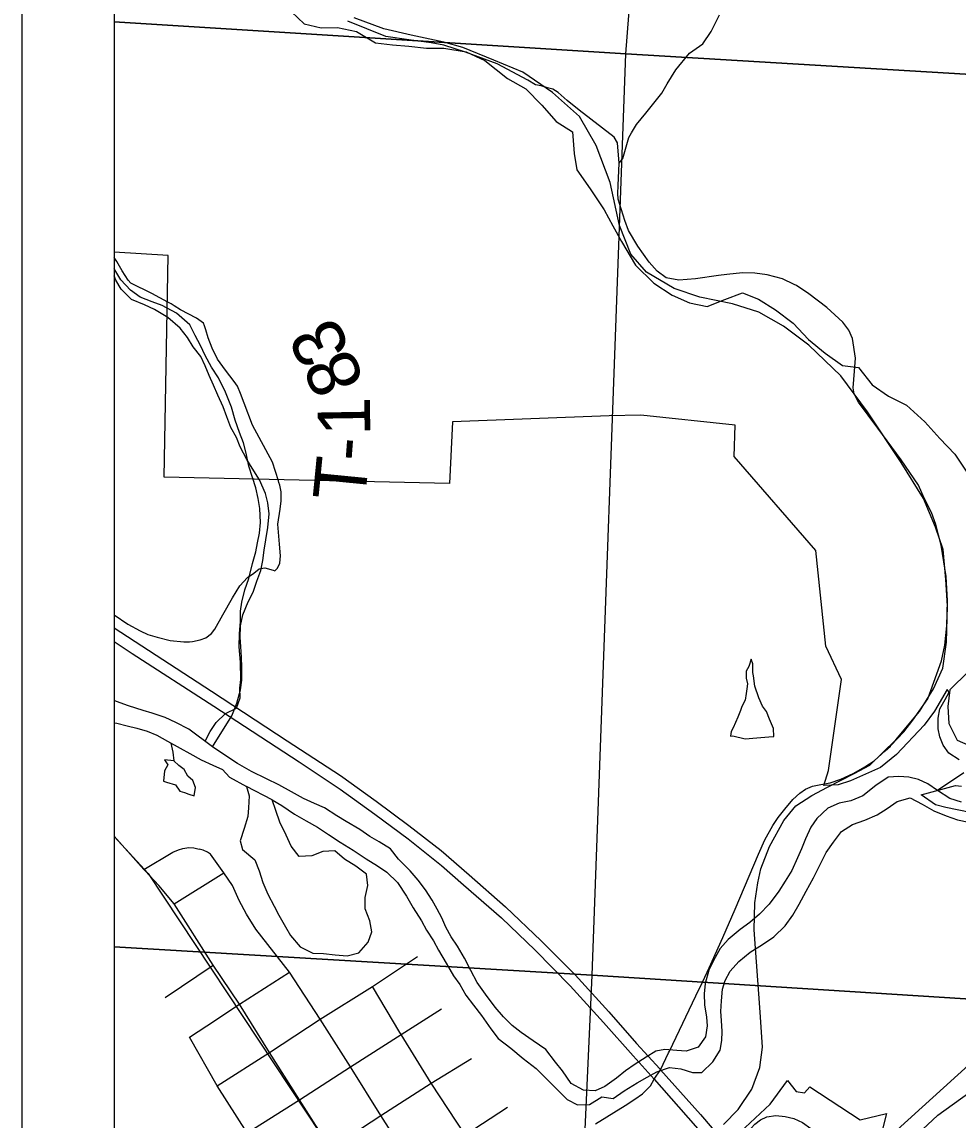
# Model space of a CAD drawing. Extents: x 0 to 34, y 0 to 22.
# Drawn here: x 2 to 3.016, y 16.363 to 17.554 of the extents above; entities that cross this region are included whole.
import ezdxf

# ---------------------------------------------------------------- set-up
doc = ezdxf.new("R2010")
doc.units = 0
for name, color, linetype in [('GM_X_City_Street', 7, 'Continuous'), ('GM_X_Corporation', 7, 'Continuous'), ('GM_X_County_Road', 7, 'Continuous'), ('GM_X_Interchange_Ramps', 7, 'Continuous'), ('GM_X_Major_River', 7, 'Continuous'), ('GM_X_Minor_Lake', 7, 'Continuous'), ('GM_X_Minor_River', 7, 'Continuous'), ('GM_X_Rail_Line', 7, 'Continuous'), ('GM_X_State_Route', 7, 'Continuous'), ('GM_X_Township_Road', 7, 'Continuous'), ('GM_X_Township_Road_Text', 7, 'Continuous'), ('GM_X_US_Route', 7, 'Continuous'), ('SH_Data', 7, 'Continuous')]:
    doc.layers.add(name, color=color, linetype=linetype)

msp = doc.modelspace()

# ---------------------------------------------------------------- linework, layer by layer
at = {"layer": 'GM_X_City_Street'}
for p, q in [((2.1653, 16.5976), (2.219, 16.6309)), ((2.1553, 16.496), (2.2075, 16.5308)), ((2.236, 16.4885), (2.2903, 16.5234)), ((2.4099, 16.4581), (2.3802, 16.508))]:
    msp.add_line(p, q, dxfattribs=at)
for points in [[(2.3346, 16.3321), (2.3012, 16.3848), (2.2686, 16.4364), (2.236, 16.4885), (2.2075, 16.5308), (2.1653, 16.5976), (2.1485, 16.6172), (2.1338, 16.6332), (2.1324, 16.6347), (2.1, 16.6709)], [(2.1324, 16.6347), (2.1637, 16.6534), (2.1697, 16.656), (2.1747, 16.6575), (2.1812, 16.6586), (2.1866, 16.6582), (2.1921, 16.6568)], [(2.2903, 16.5234), (2.2536, 16.57), (2.2437, 16.5863), (2.2355, 16.6011), (2.2283, 16.6172), (2.219, 16.6309), (2.2047, 16.6513), (2.2014, 16.6535), (2.1967, 16.6557), (2.1921, 16.6568)], [(2.2119, 16.4), (2.2686, 16.4364), (2.3236, 16.4724), (2.3802, 16.508), (2.4293, 16.5403)], [(2.4607, 16.2573), (2.425, 16.312), (2.3895, 16.3678), (2.3566, 16.4206), (2.3236, 16.4724), (2.2903, 16.5234)], [(2.1818, 16.4529), (2.2007, 16.4652), (2.236, 16.4885)], [(2.1519, 16.2934), (2.2052, 16.3239), (2.2445, 16.3493), (2.3012, 16.3848), (2.3566, 16.4206), (2.4114, 16.4556), (2.4553, 16.4836)], [(2.426, 16.0699), (2.3876, 16.1293), (2.3503, 16.1847), (2.3143, 16.2409), (2.2798, 16.2963), (2.2445, 16.3493), (2.2119, 16.4), (2.1818, 16.4529)], [(2.5908, 16.1752), (2.5532, 16.2332), (2.5163, 16.2925), (2.4809, 16.3471), (2.4439, 16.403), (2.4114, 16.4556), (2.4099, 16.4581)], [(2.1759, 16.2305), (2.1785, 16.2321), (2.2037, 16.2478), (2.2798, 16.2963), (2.3346, 16.3321), (2.3895, 16.3678), (2.4439, 16.403), (2.4879, 16.4299)], [(2.3104, 16.2381), (2.3143, 16.2409), (2.3696, 16.2771), (2.425, 16.312), (2.4809, 16.3471), (2.5267, 16.3771)]]:
    msp.add_lwpolyline(points, dxfattribs=at)
at = {"layer": 'GM_X_Corporation'}
for points in [[(3.3441, 14.1), (8.9, 14.1), (8.9, 20.9), (2.1, 20.9), (2.1, 16.1353), (2.1457, 16.065), (2.3447, 15.6926), (2.4297, 15.5215), (2.465, 15.4504), (2.4884, 15.4033), (2.5769, 15.2135), (2.7849, 14.8403), (2.8931, 14.6544), (3.0297, 14.4867), (3.1386, 14.3654), (3.228, 14.2415)], [(2.1, 18.5966), (2.1, 17.5535), (2.6553, 17.519), (2.7366, 18.558)], [(3.742, 18.4953), (3.6641, 17.4586), (2.6553, 17.519), (2.7366, 18.558)], [(2.1, 17.5535), (2.1, 16.551), (2.6188, 16.52), (2.6553, 17.519)], [(2.6553, 17.519), (3.6641, 17.4586), (3.6056, 16.4577), (2.6188, 16.52)], [(3.6056, 16.4577), (3.5455, 15.4266), (2.5724, 15.5017), (2.6188, 16.52)]]:
    msp.add_lwpolyline(points, close=True, dxfattribs=at)
for points in [[(2.1, 19.6396), (2.1, 16.1353), (2.1457, 16.065), (2.3447, 15.6926), (2.4297, 15.5215), (2.465, 15.4504), (2.4884, 15.4033), (2.5769, 15.2135), (2.7849, 14.8403), (2.8931, 14.6544), (3.0297, 14.4867), (3.1386, 14.3654), (3.228, 14.2415), (3.3441, 14.1), (5.4627, 14.1)], [(3.0167, 16.7535), (3.0056, 16.7609), (2.9994, 16.7696), (2.9957, 16.7786), (2.994, 16.7873), (2.9942, 16.7986), (2.9958, 16.809), (3.0018, 16.8191), (3.006, 16.8271), (3.0038, 16.8297), (2.99, 16.8064), (2.9787, 16.7913), (2.9487, 16.7592), (2.9316, 16.7452), (2.8991, 16.7308), (2.8856, 16.7266), (2.8699, 16.7257), (2.8752, 16.7419), (2.889, 16.8407), (2.8722, 16.8768), (2.8613, 16.9805), (2.7726, 17.0826), (2.7738, 17.1165), (2.6715, 17.1272), (2.6372, 17.1266), (2.4671, 17.1201), (2.4637, 17.0531), (2.1544, 17.0602), (2.1587, 17.3003), (2.1, 17.304), (2.1, 16.1353)], [(3.0289, 16.6965), (3.0022, 16.702), (2.991, 16.7046), (2.9755, 16.7155), (3.013, 16.7258), (3.0194, 16.7251)], [(2.5724, 15.5017), (2.6188, 16.52), (2.1, 16.551), (2.1, 16.2019)], [(2.7411, 16.3144), (2.8117, 16.3801), (2.8307, 16.4059), (2.8399, 16.3939), (2.8491, 16.3924), (2.8547, 16.3991), (2.9093, 16.3632), (2.9381, 16.37), (2.919, 16.2948)]]:
    msp.add_lwpolyline(points, dxfattribs=at)
at = {"layer": 'GM_X_County_Road'}
for points in [[(2.6481, 17.4006), (2.6518, 17.4055), (2.6586, 17.4281), (2.6613, 17.4334), (2.6667, 17.4425), (2.677, 17.4548), (2.6944, 17.4765), (2.7, 17.4866), (2.7096, 17.5016), (2.7241, 17.5198), (2.7388, 17.5299), (2.7479, 17.5433), (2.7568, 17.5612)], [(2.6481, 17.4006), (2.6461, 17.4224), (2.6425, 17.4286), (2.6045, 17.458), (2.5917, 17.4685), (2.5819, 17.4769), (2.576, 17.4805), (2.5701, 17.4823), (2.5635, 17.4842), (2.5572, 17.4855), (2.5488, 17.4906), (2.5156, 17.508), (2.4814, 17.5208), (2.4579, 17.5283), (2.444, 17.531), (2.4199, 17.5342), (2.3948, 17.5379), (2.3536, 17.5545)], [(2.8377, 17.269), (2.8253, 17.2752), (2.8084, 17.2794), (2.7953, 17.2811), (2.7819, 17.2814), (2.7647, 17.2797), (2.7557, 17.2787), (2.7306, 17.2752), (2.7127, 17.2735), (2.699, 17.2763), (2.6893, 17.2835), (2.6804, 17.2931), (2.6683, 17.3104), (2.6579, 17.3275), (2.654, 17.3383), (2.6469, 17.3614), (2.6466, 17.3675), (2.6469, 17.3761), (2.6481, 17.4006)], [(2.9926, 16.8469), (2.9975, 16.8609), (3.0013, 16.8778), (3.0034, 16.8987), (3.0042, 16.9259), (3.0027, 16.9525), (2.9972, 16.9862), (2.9915, 17.0086), (2.9867, 17.0217), (2.9787, 17.0371), (2.9728, 17.0512), (2.9538, 17.0788), (2.9287, 17.1132), (2.9077, 17.1414), (2.9029, 17.1502), (2.9018, 17.1568), (2.9032, 17.1749), (2.9044, 17.1892), (2.901, 17.2105), (2.8972, 17.2195), (2.8907, 17.2281), (2.8734, 17.2439), (2.8538, 17.2587), (2.8404, 17.2677), (2.8377, 17.269)], [(2.9428, 16.7692), (2.9569, 16.7841), (2.9667, 16.7965), (2.9829, 16.8198), (2.9893, 16.8376), (2.9926, 16.8469)], [(2.7603, 16.5611), (2.7738, 16.5915), (2.799, 16.6512), (2.8061, 16.6668), (2.8146, 16.6825), (2.8204, 16.691), (2.8277, 16.7002), (2.8362, 16.7106), (2.8439, 16.7174), (2.85, 16.7219), (2.8576, 16.725), (2.8666, 16.7267), (2.8768, 16.7288), (2.8884, 16.7326), (2.9017, 16.7387), (2.9145, 16.7459), (2.9247, 16.7524), (2.9366, 16.7633), (2.9422, 16.7685), (2.9428, 16.7692)], [(2.7361, 16.508), (2.7457, 16.5281), (2.7603, 16.5611)], [(2.7024, 16.4376), (2.7349, 16.5054), (2.7361, 16.508)], [(2.6859, 16.4074), (2.6928, 16.4175), (2.7016, 16.4358), (2.7024, 16.4376)], [(2.6221, 16.3591), (2.6546, 16.3788), (2.6651, 16.3857), (2.6733, 16.3915), (2.682, 16.4002), (2.6859, 16.4074)]]:
    msp.add_lwpolyline(points, dxfattribs=at)
at = {"layer": 'GM_X_Interchange_Ramps'}
msp.add_lwpolyline([(2.7826, 16.3149), (2.7893, 16.3203), (2.787, 16.3286), (2.7867, 16.3394), (2.7881, 16.3481), (2.791, 16.3541), (2.7952, 16.3585), (2.8013, 16.3634), (2.8083, 16.3666), (2.8181, 16.3679), (2.828, 16.3669), (2.8373, 16.3646), (2.8468, 16.3604), (2.8559, 16.3538), (2.8644, 16.3445), (2.8702, 16.3374)], dxfattribs=at)
at = {"layer": 'GM_X_Major_River'}
msp.add_line((2.2714, 16.7102), (2.2435, 16.7247), dxfattribs=at)
for points in [[(2.3417, 16.6928), (2.3281, 16.7015), (2.3175, 16.7064), (2.3054, 16.7117), (2.2926, 16.7189), (2.2786, 16.7265), (2.2654, 16.733), (2.2491, 16.7409), (2.234, 16.7496), (2.22, 16.7587), (2.2068, 16.7678), (2.1811, 16.7868), (2.1671, 16.794), (2.1554, 16.7993), (2.1414, 16.8042), (2.1316, 16.8072), (2.1157, 16.8122), (2.1025, 16.8167), (2.1, 16.8178)], [(2.1, 16.7938), (2.1028, 16.7932), (2.1142, 16.7905), (2.1248, 16.7879), (2.1357, 16.7845), (2.1463, 16.7803), (2.158, 16.7739), (2.1716, 16.7663), (2.1822, 16.7606), (2.1943, 16.7534), (2.2072, 16.7477), (2.2177, 16.7432), (2.2252, 16.7346), (2.2435, 16.7247)], [(3.0192, 16.7076), (3.0067, 16.7117), (2.9935, 16.7204), (2.9829, 16.7276), (2.9727, 16.7322), (2.9621, 16.7348), (2.9515, 16.7356), (2.9398, 16.7348), (2.9265, 16.7257), (2.9122, 16.7147), (2.8993, 16.709), (2.8868, 16.7067), (2.8744, 16.701), (2.8623, 16.69), (2.8558, 16.6805), (2.8502, 16.668), (2.8456, 16.657), (2.8415, 16.6472), (2.8354, 16.6335), (2.8282, 16.6221), (2.8211, 16.6111), (2.8108, 16.5971), (2.8003, 16.5861), (2.7897, 16.5773), (2.7791, 16.5697), (2.7662, 16.5587), (2.7575, 16.5489), (2.7522, 16.5394), (2.7454, 16.5257), (2.7413, 16.5109), (2.7401, 16.4999), (2.7405, 16.4878), (2.7428, 16.4745), (2.7435, 16.465), (2.7416, 16.4533), (2.7337, 16.4419), (2.7205, 16.4377), (2.7106, 16.4385), (2.6974, 16.4396), (2.6876, 16.4377), (2.6774, 16.4312), (2.6653, 16.4236), (2.6547, 16.4164), (2.6449, 16.4085), (2.6324, 16.3993), (2.6218, 16.3948), (2.6093, 16.3955), (2.5957, 16.4027), (2.5863, 16.4164), (2.5787, 16.4259), (2.5685, 16.4395), (2.5545, 16.449), (2.5417, 16.4581), (2.5318, 16.4657), (2.5224, 16.4751), (2.5133, 16.4854), (2.5031, 16.4994), (2.494, 16.5123), (2.4869, 16.5252), (2.4801, 16.5385), (2.4725, 16.5514), (2.4657, 16.5616), (2.46, 16.5722), (2.4555, 16.5821), (2.4506, 16.5916), (2.4449, 16.6014), (2.4377, 16.6128), (2.4298, 16.623), (2.4211, 16.6333), (2.4086, 16.6458), (2.3999, 16.6572), (2.3875, 16.6647), (2.3773, 16.6704), (2.3667, 16.678), (2.3516, 16.6867), (2.3417, 16.6928)], [(2.2435, 16.7247), (2.2465, 16.7144), (2.2457, 16.7015), (2.2449, 16.692), (2.2412, 16.6791), (2.2366, 16.6658), (2.2393, 16.6563), (2.2525, 16.6453), (2.2574, 16.6332), (2.2612, 16.6207), (2.2669, 16.6081), (2.2737, 16.5949), (2.2786, 16.585), (2.2858, 16.5725), (2.2914, 16.563), (2.302, 16.5509), (2.3156, 16.5441), (2.327, 16.5437), (2.3398, 16.5422), (2.3527, 16.5411), (2.3655, 16.5445), (2.3757, 16.5559), (2.3795, 16.5672), (2.3776, 16.579), (2.3723, 16.5919), (2.3723, 16.6044), (2.3754, 16.6173), (2.3738, 16.6295), (2.3621, 16.6382), (2.35, 16.6457), (2.3394, 16.6548), (2.3266, 16.6541), (2.3145, 16.6495), (2.3009, 16.6488), (2.2922, 16.6598), (2.2865, 16.6719), (2.2797, 16.6859), (2.2756, 16.6988), (2.2714, 16.7102)], [(2.2714, 16.7102), (2.282, 16.7041)], [(2.282, 16.7041), (2.2956, 16.6947), (2.3085, 16.6875), (2.3206, 16.6806), (2.3326, 16.6727), (2.3451, 16.6643), (2.3595, 16.6556), (2.3735, 16.6461), (2.3859, 16.6386), (2.3958, 16.6317), (2.4075, 16.6207), (2.4173, 16.6056), (2.4245, 16.5931), (2.4336, 16.579), (2.4389, 16.5688), (2.4464, 16.5574), (2.4521, 16.5472), (2.4604, 16.5331), (2.4683, 16.5195), (2.4751, 16.51), (2.4816, 16.4986), (2.4899, 16.4876), (2.4986, 16.4763), (2.5088, 16.4619), (2.5167, 16.4516), (2.5303, 16.441), (2.5439, 16.4296), (2.5579, 16.419), (2.5692, 16.4077), (2.5915, 16.3853), (2.6029, 16.3796), (2.6157, 16.38), (2.629, 16.3883), (2.6414, 16.3865), (2.6535, 16.3948), (2.6675, 16.4032), (2.6785, 16.4096), (2.6887, 16.4153), (2.7027, 16.4199), (2.7148, 16.4187), (2.7276, 16.4146), (2.7375, 16.4146), (2.7496, 16.426), (2.7575, 16.4389), (2.7594, 16.4491), (2.7598, 16.459), (2.759, 16.4711), (2.7583, 16.4806), (2.759, 16.4923), (2.7602, 16.5049), (2.7628, 16.5143), (2.7685, 16.5246), (2.7779, 16.5348), (2.79, 16.5451), (2.8033, 16.5534), (2.8157, 16.5618), (2.8282, 16.5736), (2.8365, 16.5853), (2.8434, 16.5971), (2.8509, 16.6111), (2.8589, 16.6255), (2.8664, 16.6407), (2.8725, 16.6532), (2.8804, 16.6642), (2.8891, 16.676), (2.9012, 16.6836), (2.9144, 16.6882), (2.9277, 16.6939), (2.9386, 16.7007), (2.9496, 16.7083), (2.9636, 16.7125), (2.9768, 16.7056), (2.9893, 16.6981), (3.0029, 16.6928), (3.015, 16.6886), (3.0275, 16.6859)]]:
    msp.add_lwpolyline(points, dxfattribs=at)
at = {"layer": 'GM_X_Minor_Lake'}
for points in [[(2.791, 16.8627), (2.7887, 16.8547), (2.7856, 16.8498), (2.7856, 16.8422), (2.7871, 16.8358), (2.7863, 16.8305), (2.7856, 16.8255), (2.7848, 16.8183), (2.781, 16.8115), (2.7795, 16.807), (2.7768, 16.7998), (2.7741, 16.7941), (2.7715, 16.7884), (2.7696, 16.7843), (2.7688, 16.7793), (2.7711, 16.7797)], [(2.7711, 16.7797), (2.7847, 16.7762), (2.7972, 16.7773), (2.8104, 16.7784), (2.8157, 16.7788), (2.8154, 16.7875), (2.8112, 16.7978), (2.8079, 16.8061), (2.8033, 16.8118), (2.7996, 16.8209), (2.7951, 16.8335), (2.7936, 16.8445), (2.7928, 16.8483), (2.7928, 16.8578), (2.791, 16.8627)], [(2.1647, 16.7523), (2.1545, 16.7535), (2.1582, 16.7481), (2.1548, 16.7417), (2.1536, 16.7303), (2.157, 16.7292), (2.1665, 16.7265), (2.1714, 16.7196), (2.1763, 16.7181), (2.1809, 16.7162), (2.1869, 16.7146)], [(2.1869, 16.7146), (2.1884, 16.7237), (2.1854, 16.7313), (2.1801, 16.7359), (2.176, 16.7431), (2.1703, 16.7473), (2.1647, 16.7523)]]:
    msp.add_lwpolyline(points, dxfattribs=at)
at = {"layer": 'GM_X_Minor_River'}
for points in [[(2.2857, 17.5711), (2.3061, 17.5516), (2.3246, 17.547), (2.3424, 17.5474)], [(2.3424, 17.5474), (2.3628, 17.5432), (2.3836, 17.531), (2.4022, 17.5287), (2.4196, 17.5272), (2.4389, 17.5253), (2.4578, 17.5252), (2.482, 17.521), (2.5021, 17.5119), (2.5267, 17.4921), (2.5467, 17.481), (2.5641, 17.4635), (2.5795, 17.4456), (2.5973, 17.4346), (2.5991, 17.411), (2.6021, 17.3931), (2.6165, 17.3725), (2.6316, 17.35), (2.641, 17.3325), (2.6504, 17.3154), (2.6655, 17.2899), (2.6855, 17.2705), (2.7056, 17.2575), (2.7241, 17.2491), (2.7434, 17.2449), (2.7627, 17.2525), (2.7817, 17.2597), (2.7991, 17.2529), (2.8176, 17.2414), (2.8368, 17.227), (2.8535, 17.2094), (2.8716, 17.1946), (2.8901, 17.1812), (2.9075, 17.179), (2.9226, 17.1603), (2.94, 17.1477), (2.9597, 17.1382), (2.9797, 17.1199), (2.9959, 17.102), (3.0122, 17.0849), (3.025, 17.0655)], [(2.1987, 16.7738), (2.2041, 16.7844), (2.2106, 16.7942), (2.2208, 16.8037), (2.2326, 16.8097), (2.2368, 16.8207), (2.2364, 16.8313), (2.2376, 16.8408), (2.2372, 16.8594), (2.2358, 16.8761), (2.2362, 16.8901), (2.237, 16.9034), (2.237, 16.9148), (2.2385, 16.9246), (2.242, 16.9379), (2.2462, 16.95), (2.25, 16.9663), (2.2538, 16.9792), (2.2554, 16.9887), (2.2576, 16.9993), (2.2588, 17.0107), (2.2581, 17.0259), (2.2562, 17.0369), (2.2536, 17.0483), (2.2502, 17.0597), (2.2461, 17.0718), (2.2431, 17.0859), (2.2405, 17.0973), (2.236, 17.1083), (2.2315, 17.122), (2.2273, 17.136), (2.2209, 17.152), (2.2134, 17.1676), (2.2055, 17.1794), (2.1987, 17.1919), (2.1938, 17.2029), (2.1878, 17.2136), (2.1822, 17.225), (2.1678, 17.2379), (2.1523, 17.246), (2.1413, 17.2502), (2.1281, 17.2552), (2.1179, 17.2628), (2.1073, 17.2738), (2.1009, 17.2848), (2.1, 17.2864)], [(2.2068, 16.7678), (2.2276, 16.8012), (2.2333, 16.8149), (2.237, 16.8293), (2.2386, 16.8399), (2.2386, 16.8536), (2.2382, 16.865), (2.2374, 16.8763), (2.2367, 16.8862), (2.2371, 16.8987), (2.2397, 16.9109), (2.2454, 16.9249), (2.2507, 16.9352), (2.2548, 16.9473), (2.259, 16.9587), (2.2613, 16.9697), (2.2628, 16.9807), (2.2647, 16.9921), (2.2666, 17.0054), (2.2681, 17.0202), (2.2669, 17.0323), (2.2643, 17.0422), (2.2579, 17.057), (2.2499, 17.0699), (2.2439, 17.0793), (2.2367, 17.093), (2.2326, 17.1032), (2.2265, 17.1139), (2.2224, 17.1256), (2.2182, 17.1362), (2.2125, 17.1491), (2.208, 17.1598), (2.2031, 17.1704), (2.1989, 17.1806), (2.194, 17.1909), (2.1857, 17.2015), (2.1797, 17.2113), (2.1717, 17.2216), (2.1581, 17.233), (2.1438, 17.2417), (2.1328, 17.247), (2.1188, 17.2527), (2.1075, 17.2637), (2.1018, 17.2735), (2.1, 17.2782)], [(3.0268, 16.8494), (3.0067, 16.8296), (3.0047, 16.8114), (3.0055, 16.7931), (3.0145, 16.7748), (3.0319, 16.7672)], [(2.1617, 16.7718), (2.1636, 16.7618), (2.1647, 16.7523), (2.1643, 16.753)], [(3.022, 16.7395), (2.9935, 16.7204)]]:
    msp.add_lwpolyline(points, dxfattribs=at)
at = {"layer": 'GM_X_Rail_Line'}
for points in [[(2.7612, 16.3582), (2.7771, 16.3744), (2.7918, 16.3964), (2.8005, 16.42), (2.8034, 16.4422), (2.8011, 16.4801), (2.7943, 16.5694), (2.7951, 16.5984), (2.7983, 16.6201), (2.8015, 16.6354), (2.8112, 16.6595), (2.8265, 16.6877), (2.8398, 16.7037), (2.857, 16.7149), (2.8741, 16.724), (2.9028, 16.7386), (2.92, 16.7478), (2.9481, 16.7751), (2.9737, 16.806), (2.9891, 16.8305), (2.9992, 16.8531), (3.003, 16.8811), (3.004, 16.92), (3.0023, 16.9492), (2.9995, 16.9815), (2.991, 17.0058), (2.9782, 17.0368), (2.954, 17.0761), (2.9175, 17.1307), (2.8886, 17.1698), (2.8539, 17.2033), (2.8261, 17.2238), (2.7994, 17.2388), (2.7709, 17.2479), (2.7356, 17.255), (2.7077, 17.2646), (2.6776, 17.2821), (2.6606, 17.3019), (2.6483, 17.3328), (2.6383, 17.3794), (2.6229, 17.4196), (2.605, 17.4511), (2.5756, 17.4771), (2.5435, 17.4991), (2.5119, 17.512), (2.4784, 17.5259), (2.4577, 17.5315), (2.4223, 17.5394), (2.3925, 17.5461), (2.3605, 17.5579)], [(2.1, 16.6705), (2.1371, 16.6305), (2.4442, 16.1664)]]:
    msp.add_lwpolyline(points, dxfattribs=at)
at = {"layer": 'GM_X_State_Route'}
msp.add_line((2.9497, 16.3524), (3.0271, 16.4227), dxfattribs=at)
at = {"layer": 'GM_X_Township_Road'}
msp.add_line((2.2788, 17.0542), (2.2782, 17.0561), dxfattribs=at)
for points in [[(2.1584, 17.2497), (2.1408, 17.2591), (2.1183, 17.2703), (2.1152, 17.2736), (2.1088, 17.2836), (2.103, 17.2938), (2.1, 17.2982)], [(2.1653, 17.2457), (2.1619, 17.2478), (2.1584, 17.2497)], [(2.2782, 17.0561), (2.2719, 17.0764), (2.2503, 17.1164), (2.2412, 17.1402), (2.2372, 17.1509), (2.234, 17.1586), (2.2304, 17.1638), (2.2207, 17.176), (2.212, 17.1881), (2.2064, 17.1999), (2.202, 17.211), (2.1994, 17.2197), (2.1979, 17.2242), (2.1969, 17.2271), (2.1895, 17.2325), (2.1721, 17.2415), (2.1653, 17.2457)], [(2.2725, 16.9592), (2.2744, 16.9586), (2.2771, 16.9615), (2.2799, 16.9667), (2.2806, 16.9747), (2.2793, 16.9875), (2.2778, 17.009), (2.2802, 17.0255), (2.2813, 17.0343), (2.2812, 17.0442), (2.2797, 17.0513), (2.2788, 17.0542)], [(2.1818, 16.8816), (2.1849, 16.8817), (2.1933, 16.8837), (2.1995, 16.8859), (2.2055, 16.8904), (2.2092, 16.8953), (2.2181, 16.9106), (2.2285, 16.9292), (2.2364, 16.9421), (2.2448, 16.9514), (2.2517, 16.9561), (2.2574, 16.9606), (2.2636, 16.9616), (2.2725, 16.9592)], [(2.1, 16.9106), (2.115, 16.9008), (2.1283, 16.8933), (2.1367, 16.8896), (2.1466, 16.8864), (2.1609, 16.883), (2.1755, 16.8815), (2.1818, 16.8816)], [(2.9632, 16.3404), (2.9635, 16.3412), (2.9769, 16.3529), (2.9937, 16.3682), (3.0275, 16.3927), (3.0429, 16.4064)]]:
    msp.add_lwpolyline(points, dxfattribs=at)
at = {"layer": 'GM_X_US_Route'}
for points in [[(2.1, 16.8968), (2.1074, 16.892), (2.2058, 16.828), (2.2879, 16.7742), (2.3455, 16.7364), (2.3844, 16.7089), (2.4196, 16.6824), (2.4547, 16.6553), (2.4851, 16.629), (2.5248, 16.5941), (2.5632, 16.5574), (2.6001, 16.5206), (2.6369, 16.4803), (2.6669, 16.4461), (2.6919, 16.4186), (2.6928, 16.4175), (2.7361, 16.3689), (2.7826, 16.3149)], [(2.1, 16.8819), (2.1197, 16.8689), (2.2082, 16.8119), (2.3007, 16.7515), (2.3453, 16.7219), (2.3829, 16.6947), (2.4191, 16.668), (2.4552, 16.6389), (2.4792, 16.6181), (2.5204, 16.5821), (2.5567, 16.5472), (2.5947, 16.5087), (2.6311, 16.4689), (2.663, 16.4325), (2.6859, 16.4074), (2.7306, 16.3565), (2.7678, 16.3138)]]:
    msp.add_lwpolyline(points, dxfattribs=at)
at = {"layer": 'SH_Data'}
for p, q in [((2, 21), (2, 14)), ((2.1, 20.9), (2.1, 14.1))]:
    msp.add_line(p, q, dxfattribs=at)

# ---------------------------------------------------------------- texts
at = {"layer": 'GM_X_Township_Road_Text'}
for s, rotation, p in [('3', 116.3814, (2.3571, 17.1987)), ('8', 113.5752, (2.3724, 17.1639)), ('1', 90.9506, (2.3781, 17.1052)), ('-', 85.6704, (2.3762, 17.0762)), ('T', 84.4156, (2.372, 17.0325))]:
    msp.add_text(s, height=0.0568, rotation=rotation, dxfattribs=at).set_placement(p)

doc.saveas('drawing.dxf')
